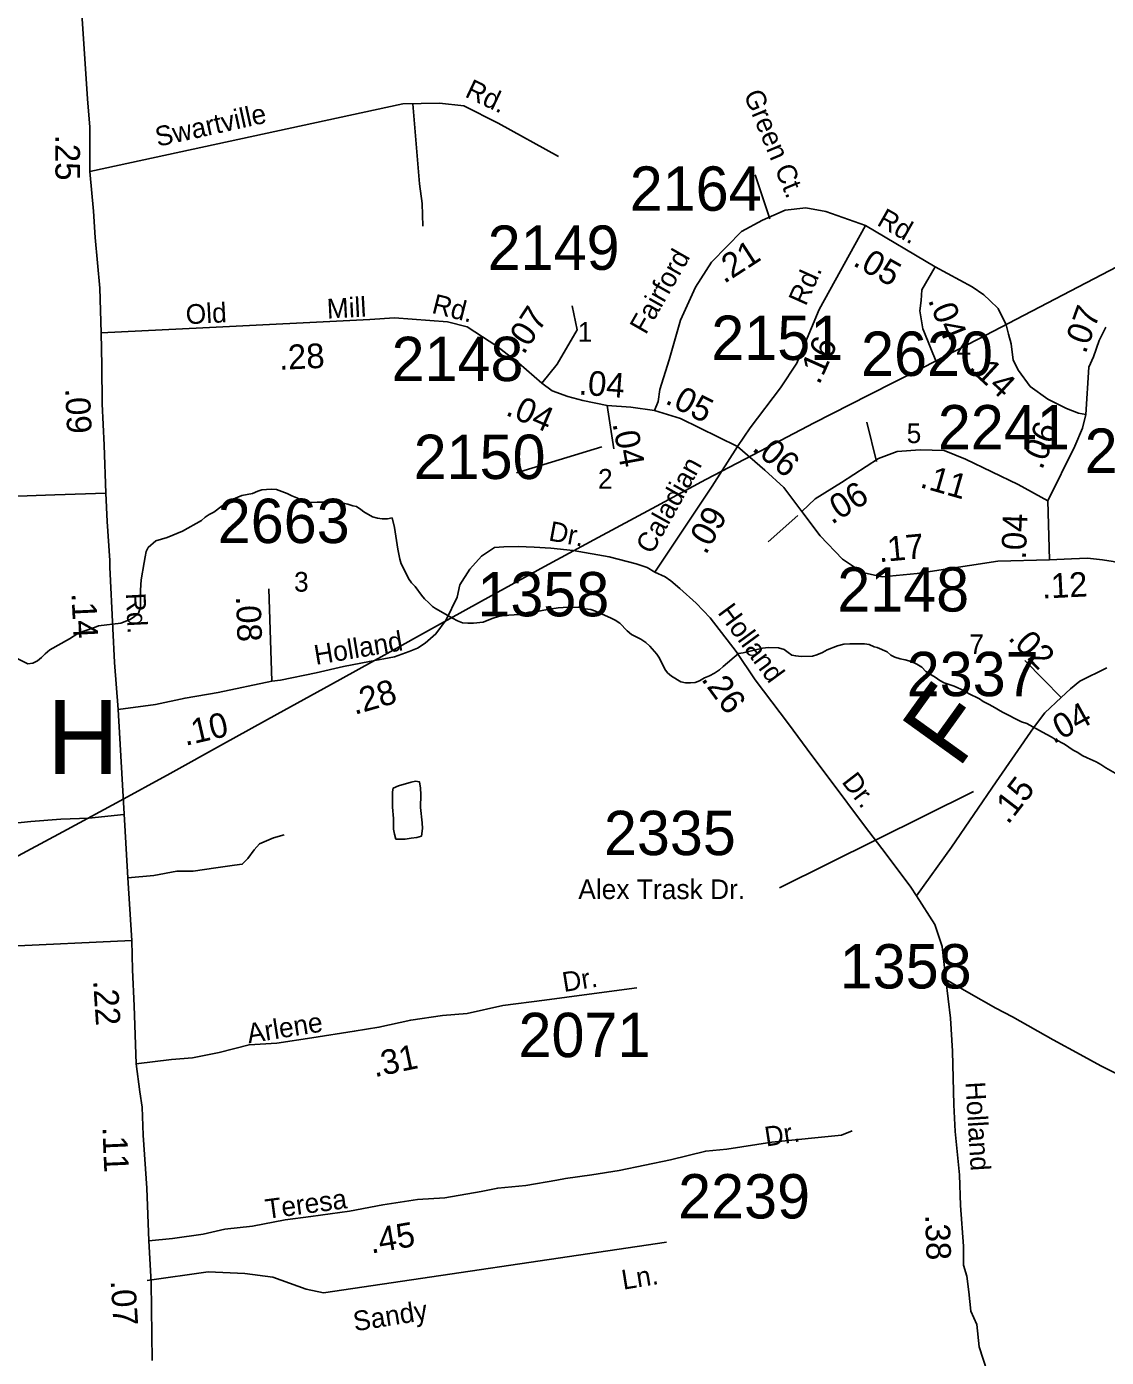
# Model space of a CAD drawing. Extents: x 1945482 to 2853149, y 66427 to 1015778.
# Drawn here: x 2325412 to 2329008, y 199904 to 204335 of the extents above; entities that cross this region are included whole.
import ezdxf

# ---------------------------------------------------------------- set-up
doc = ezdxf.new("R2010")
doc.units = 0
for name, color, linetype in [('Old_Level_10', 7, 'Continuous'), ('Old_Level_11', 7, 'Continuous'), ('Old_Level_17', 7, 'Continuous'), ('Old_Level_22', 7, 'Continuous'), ('Old_Level_29', 7, 'Continuous'), ('Old_Level_3', 7, 'Continuous'), ('Old_Level_32', 7, 'Continuous'), ('Old_Level_35', 7, 'Continuous'), ('Old_Level_59', 7, 'Continuous'), ('Old_Level_60', 7, 'Continuous'), ('Old_Level_7', 7, 'Continuous'), ('Old_Level_8', 7, 'Continuous')]:
    doc.layers.add(name, color=color, linetype=linetype)

msp = doc.modelspace()

# ---------------------------------------------------------------- linework, layer by layer
at = {"layer": 'Old_Level_11'}
for points in [[(2327043.6, 202848.9), (2327327.4, 202935.6)], [(2327919.9, 201467.7), (2328565.7, 201788.1)]]:
    msp.add_lwpolyline(points, dxfattribs=at)
at = {"layer": 'Old_Level_29'}
for points in [[(2325660.4, 203315.5), (2325655.7, 203464.2), (2325641.1, 203632.5), (2325635.7, 203720.3), (2325623.4, 203852.2), (2325622.8, 204000.2), (2325615.2, 204094), (2325596.4, 204377.7), (2325591, 204453.7), (2325587.8, 204547.2)], [(2325675.7, 202781), (2325671, 202940.8), (2325664.5, 203078.8), (2325662.4, 203206.8), (2325660.4, 203315.5)], [(2325717.4, 202060.7), (2325705.3, 202217.4), (2325699.4, 202331.2), (2325689.9, 202535), (2325689.6, 202557), (2325681.2, 202687), (2325675.7, 202781)], [(2325777.7, 200881), (2325770.8, 201074.2), (2325764.8, 201194.2), (2325763.2, 201292.2), (2325749.5, 201499.9), (2325717.4, 202060.7)], [(2325819.3, 200291.9), (2325812.7, 200467.3), (2325801, 200643.6), (2325796.9, 200736.8), (2325789, 200787.7), (2325777.7, 200881)], [(2325831, 199893.2), (2325827.4, 200152.9), (2325819.3, 200291.9)]]:
    msp.add_lwpolyline(points, dxfattribs=at)
at = {"layer": 'Old_Level_3'}
msp.add_lwpolyline([(2329121.3, 203576.5), (2328940.6, 203481.4), (2328759.8, 203386.8), (2328578.9, 203292.8), (2328397.7, 203199.7), (2328216.2, 203107.6), (2328035.1, 203015.1), (2327854.6, 202921.4), (2327674.7, 202826.6), (2327495.2, 202730.7), (2327316.1, 202634.1), (2327137.4, 202536.8), (2326959, 202438.9), (2326780.7, 202340.7), (2326602.6, 202242.1), (2326424.5, 202143.5), (2326246.5, 202044.9), (2326068.3, 201946.5), (2325890, 201848.4), (2325711.5, 201750.7), (2325532.7, 201653.6), (2325353.6, 201557.3)], dxfattribs=at)
at = {"layer": 'Old_Level_32'}
for p, q in [((2327345.7, 203072.7), (2327367.3, 202929.4)), ((2328818.9, 202558.8), (2328813.4, 202755.2)), ((2326229, 202154.9), (2326218.7, 202462.9))]:
    msp.add_line(p, q, dxfattribs=at)
for points in [[(2327503.5, 203057), (2327515.8, 203086.3), (2327521.2, 203126.9), (2327551.8, 203225.1), (2327589.7, 203356.8), (2327639.3, 203466.9), (2327693.4, 203549.9), (2327745.7, 203604.1), (2327792.6, 203652.8), (2327863.3, 203689.8), (2327938.7, 203724.1), (2328007.2, 203731.3), (2328073.9, 203719.5), (2328205.7, 203672.1)], [(2327780.1, 202936.8), (2327822.1, 202999.1), (2327922.5, 203132.2), (2327977.7, 203213.8), (2328000.2, 203270.3), (2328051.4, 203392.7), (2328205.7, 203672.1)], [(2328205.7, 203672.1), (2328437.8, 203534.5)], [(2328437.8, 203534.5), (2328393.5, 203458.4), (2328391.7, 203422.3), (2328387.2, 203388.1), (2328397.3, 203328.1)], [(2328437.8, 203534.5), (2328560.9, 203468.4), (2328599.6, 203442.2), (2328620, 203422.7), (2328648, 203396.5), (2328674.1, 203341.5), (2328682.2, 203310.8), (2328691.2, 203278.3), (2328697.9, 203224.4), (2328715.6, 203189.9), (2328753.8, 203136.9), (2328813.3, 203094.5), (2328874.7, 203062.9), (2328915.2, 203047.6), (2328939, 203043.2)], [(2327128.1, 203147.5), (2327179.4, 203211.2), (2327245.3, 203325.3), (2327229, 203404.7)], [(2325660.4, 203315.5), (2325999.3, 203331.6), (2326555.2, 203360), (2326637.7, 203365.4), (2326813.5, 203351.9), (2326879.8, 203335.6), (2326978.5, 203270.7), (2327051.4, 203213.9), (2327128.1, 203147.5)], [(2328939, 203043.2), (2328949.3, 203200.3), (2328964.6, 203235.5), (2328983.6, 203289.6), (2329006.1, 203333.8)], [(2327128.1, 203147.5), (2327162.3, 203121.9), (2327214.1, 203103.5), (2327264.6, 203090), (2327345.7, 203072.7)], [(2327345.7, 203072.7), (2327424.7, 203067.2), (2327503.5, 203057)], [(2327503.5, 203057), (2327589.7, 203029.5), (2327780.1, 202936.8)], [(2328813.4, 202755.2), (2328902.4, 202937.3), (2328927.9, 202997.3), (2328939, 203043.2)], [(2327504, 202518.4), (2327695.8, 202804.1), (2327780.1, 202936.8)], [(2327780.1, 202936.8), (2327870.3, 202858.3), (2327933.8, 202800.5), (2327993.8, 202720.1)], [(2327993.8, 202720.1), (2328038.5, 202762), (2328126.1, 202816.8), (2328248.9, 202897.1), (2328311.1, 202920.2), (2328388.2, 202925.6), (2328468, 202922.9), (2328538.3, 202894.4), (2328714.2, 202810.5), (2328813.4, 202755.2)], [(2325675.7, 202781), (2325506.2, 202776.2), (2325352.4, 202769.7)], [(2327993.8, 202720.1), (2328055.2, 202638.7), (2328129, 202561.5), (2328195.4, 202517.3), (2328261.1, 202502.7), (2328377.9, 202513.6), (2328646.5, 202554.7), (2328818.9, 202558.8)], [(2327504, 202518.4), (2327479.2, 202533.6), (2327442.3, 202546), (2327352.8, 202569.4), (2327232, 202590.3), (2327158.1, 202597.7), (2327102.7, 202601.4), (2327049.7, 202603.9), (2327001.6, 202602.7), (2326970.8, 202600.2), (2326927.7, 202571.8), (2326888.2, 202528.7), (2326855, 202475.7), (2326846.3, 202435), (2326809.9, 202359.4), (2326775.1, 202312.4), (2326740.1, 202281.9), (2326714.1, 202265.1), (2326686.7, 202254.4), (2326637.9, 202236.1), (2326554, 202220.9), (2326468, 202204.1), (2326376.5, 202182.7), (2326257.6, 202158.3), (2326229, 202154.9)], [(2328818.9, 202558.8), (2328891.3, 202562.9), (2328945.5, 202564.3), (2328995.2, 202559.8), (2329030.3, 202554.1), (2329182.1, 202519.6), (2329407.4, 202423.9)], [(2328376.2, 201440.1), (2328357, 201469.7), (2328274.5, 201579.4), (2328202.2, 201673.5), (2328088.6, 201827.1), (2328027.6, 201907.6), (2327949.9, 202013), (2327839, 202160), (2327775.3, 202254.4), (2327688.7, 202365.9), (2327641.9, 202415.3), (2327587.7, 202463.3), (2327558.1, 202489.2), (2327538.4, 202502.8), (2327504, 202518.4)], [(2328857, 202100.6), (2328798.3, 202160.9), (2328736.9, 202224.1)], [(2329009.8, 202199.3), (2328919.9, 202155.7), (2328889, 202129.9), (2328857, 202100.6)], [(2326229, 202154.9), (2326050.2, 202117.1), (2325940.4, 202098.8), (2325841.3, 202077.4), (2325717.4, 202060.7)], [(2328857, 202100.6), (2328803.3, 202049.6), (2328764.8, 202000.4), (2328640.7, 201819.6), (2328491.7, 201602.4), (2328376.2, 201440.1)], [(2328684, 199512.2), (2328661.8, 199649.1), (2328611, 199857.2), (2328583.8, 199939), (2328576.3, 200013.7), (2328556.5, 200058.1), (2328550.3, 200121.6), (2328542.9, 200173.6), (2328531.7, 200210.8), (2328531.7, 200274.1), (2328521.8, 200409.7), (2328519.3, 200511.4), (2328504.5, 200656.2), (2328499.5, 200744.3), (2328495.8, 200923.7), (2328488.4, 201032.8), (2328473, 201161.9), (2328460.7, 201271.4), (2328450, 201305.5), (2328437.1, 201344.8), (2328376.2, 201440.1)], [(2325777.7, 200881), (2325894.7, 200895.4), (2325965.2, 200901.3), (2326053.3, 200918.9), (2326153.1, 200944.4), (2326245.1, 200950.3), (2326362.6, 200967.9), (2326503.5, 200989.5), (2326585.7, 201003.2), (2326691.4, 201026.7), (2326797.2, 201042.3), (2326879.4, 201048.2), (2326998.4, 201075.4), (2327136.4, 201093.1), (2327286.1, 201113.6), (2327444.7, 201134.2)], [(2325819.3, 200291.9), (2325897.9, 200299.8), (2326000.6, 200314.5), (2326072.1, 200330.2), (2326165.1, 200340.9), (2326273.7, 200361.5), (2326358.9, 200373.3), (2326488.1, 200390.9), (2326599.1, 200411.5), (2326713.6, 200429.1), (2326805.2, 200435), (2326925.6, 200455.5), (2326981.4, 200467.3), (2327074.7, 200476.1), (2327177.5, 200493.7), (2327206.9, 200499.6), (2327295, 200511.3), (2327386, 200526), (2327556.3, 200561.3), (2327673.7, 200590.7), (2327744.2, 200596.5), (2327894, 200620.1), (2328125.9, 200643.6), (2328161.2, 200658.2)]]:
    msp.add_lwpolyline(points, dxfattribs=at)
at = {"layer": 'Old_Level_35'}
for p, q in [((2328210, 203017.7), (2328242.9, 202886.2)), ((2327980.1, 202707.2), (2327881.5, 202619.5))]:
    msp.add_line(p, q, dxfattribs=at)
for points in [[(2327183.4, 203902.3), (2326982.4, 204013.1), (2326868.8, 204071.4), (2326787.2, 204080.1), (2326664.9, 204077.2), (2325623.4, 203852.2)], [(2326732.3, 203670.1), (2326729.3, 203746), (2326720.7, 203811.7), (2326699, 204078)], [(2327838.8, 203841.1), (2327887.5, 203694.9)], [(2328441.8, 203216.8), (2328400.1, 203321.1), (2328397.3, 203328.1)], [(2325735.9, 201711.8), (2325620, 201699.4), (2325526.1, 201695.7), (2325426.3, 201687.7), (2325362.6, 201681.2), (2325288.7, 201676.3), (2325214.7, 201675.4), (2325124.6, 201677.8)], [(2326270.5, 201643.2), (2326234.8, 201633.8), (2326187.6, 201613.9), (2326170.4, 201593.2), (2326149.5, 201564.4), (2326130.3, 201545.6), (2326104.4, 201542.6), (2326042.7, 201534.1), (2325967.1, 201523.1), (2325913.1, 201523), (2325835.6, 201507.9), (2325749.5, 201499.9)], [(2324479.5, 201232.1), (2325763.2, 201292.2)], [(2330113.5, 200288.3), (2329971, 200355.5), (2329909.8, 200385.1), (2329850.3, 200422.7), (2329776.9, 200455.8), (2329600.9, 200556.9), (2329420.8, 200657.8), (2329271.9, 200727.9), (2329132.9, 200802.4), (2328990, 200874.8), (2328920.5, 200912), (2328830.6, 200960.5), (2328695.5, 201037.1), (2328640.3, 201066.9), (2328550.2, 201117.4), (2328473, 201161.9)], [(2327543.1, 200287.7), (2326401.2, 200118.6), (2326343, 200130.3), (2326232.3, 200171.1), (2326139.1, 200182.7), (2326016.7, 200188.6)], [(2326016.7, 200188.6), (2325814.2, 200159.6)]]:
    msp.add_lwpolyline(points, dxfattribs=at)
at = {"layer": 'Old_Level_59'}
for points in [[(2325725.7, 202348.4), (2325757.5, 202361), (2325771.5, 202370.1), (2325784.5, 202382), (2325791.2, 202400.2), (2325791.5, 202457.9), (2325794, 202492.2), (2325804.2, 202550.8), (2325806.7, 202569.8), (2325810.5, 202586.6), (2325817.2, 202600.1), (2325842.5, 202622.2), (2325880.2, 202633.9), (2325931, 202654.7), (2325994.5, 202690.6), (2326006.5, 202701.5), (2326020, 202710.2), (2326035.5, 202718), (2326063.7, 202739.6), (2326094.5, 202759.4), (2326129.5, 202773.9), (2326165, 202780.6), (2326182, 202788.2), (2326195.5, 202792.3), (2326227, 202794.1), (2326245, 202793.2), (2326279.5, 202780.2), (2326295.7, 202772.5), (2326312.5, 202765.7), (2326326.5, 202758.1), (2326343.7, 202752.1), (2326362, 202750.2), (2326379.7, 202751.3), (2326432.5, 202751.6), (2326466, 202747.5), (2326482.5, 202744.4), (2326499.2, 202738.9), (2326511, 202737), (2326525, 202726.4), (2326535.5, 202719.6), (2326564.5, 202702.9), (2326580.5, 202698.2), (2326596, 202695.8), (2326614, 202696.1), (2326629.2, 202699.1), (2326637, 202667.1), (2326648.7, 202594.8), (2326655.7, 202561), (2326660, 202546.5), (2326667.7, 202532), (2326684.2, 202496.6), (2326694.2, 202482.9), (2326706.7, 202470.1), (2326727.7, 202441.3), (2326737.7, 202429.3), (2326751.7, 202416.4), (2326763.5, 202404.1), (2326774.2, 202396.7), (2326830.5, 202364.7)], [(2326830.5, 202364.7), (2326847, 202356.6), (2326863.5, 202349.6), (2326882, 202348), (2326900.5, 202348.2), (2326932.7, 202351.5), (2326962.5, 202363.9), (2326983.5, 202370.8), (2327001.5, 202374.2), (2327052.5, 202377.5), (2327085.2, 202384.7), (2327106.2, 202386.7), (2327147, 202394), (2327182.7, 202399.2), (2327199, 202400.4), (2327250.7, 202401.2), (2327271, 202396.6), (2327291, 202394.4), (2327306.5, 202388.3), (2327358.5, 202365.5), (2327372.2, 202358.4), (2327388, 202348.6), (2327412.2, 202323.3), (2327426.5, 202310.2), (2327457.5, 202295), (2327474.5, 202283.6), (2327487.2, 202271.5), (2327511.2, 202245.4), (2327520, 202232.2), (2327538, 202195.7), (2327547, 202183), (2327559.5, 202171.9), (2327591, 202152.6), (2327606.5, 202149.9), (2327623.2, 202149.3), (2327639.2, 202150.4), (2327653, 202156.7), (2327670.2, 202166.1), (2327686.7, 202173), (2327703.5, 202182), (2327719.5, 202192.8), (2327731.5, 202204.5), (2327782.5, 202247.5)], [(2325725.7, 202348.4), (2325652, 202340), (2325638.5, 202334.1), (2325602.5, 202321.8), (2325583.2, 202313.9), (2325555, 202296.1), (2325490, 202259.8), (2325473.7, 202246.8), (2325462.5, 202234.1), (2325448.5, 202222.7), (2325432.7, 202215.3), (2325416.7, 202213.4), (2325359, 202241.6)], [(2327782.5, 202247.5), (2327798, 202250), (2327863, 202265), (2327883, 202267), (2327916.7, 202266.8), (2327934.7, 202260.8), (2327948, 202250.4), (2327960.7, 202242.2), (2327973.5, 202239.5), (2327992, 202237.6), (2328029.5, 202238.8), (2328044, 202243.2), (2328062.2, 202251.1), (2328078, 202260.1), (2328112.5, 202273), (2328133.2, 202278), (2328153.5, 202279.8), (2328202, 202280.1), (2328218, 202277), (2328235, 202269.1), (2328245, 202267.1), (2328277.7, 202252.5), (2328290.5, 202241.8), (2328303.5, 202234.9), (2328321, 202229.5), (2328338.2, 202225.9), (2328358.2, 202220.6), (2328377.2, 202212.3), (2328393.5, 202202.3), (2328407, 202188), (2328424.5, 202176.2), (2328438.2, 202168.6), (2328453.5, 202158), (2328468, 202150.1), (2328484.2, 202144), (2328501, 202139.1), (2328536, 202123.2), (2328549.2, 202113.8), (2328585, 202096.8), (2328597.7, 202087.6), (2328615.5, 202079.1), (2328629.5, 202070.4), (2328662.2, 202052.1), (2328725.7, 202019.8), (2328742.7, 202014.4), (2328794.7, 201985.2)], [(2328794.7, 201985.2), (2328824.5, 201970), (2328838.2, 201961.4), (2328868.2, 201945.9), (2328897.7, 201925.9), (2328913, 201918.3), (2328927.7, 201908.3), (2328943.5, 201899.8), (2328973.5, 201886.7), (2328990, 201877.4), (2329005.7, 201866.9), (2329037.5, 201849.4)]]:
    msp.add_lwpolyline(points, dxfattribs=at)
at = {"layer": 'Old_Level_60'}
msp.add_lwpolyline([(2326642, 201628.8), (2326637, 201645.5), (2326634.5, 201662.1), (2326634, 201697.7), (2326631.2, 201735.7), (2326630.5, 201770.3), (2326630.5, 201786.3), (2326632.7, 201798.6), (2326651, 201806.9), (2326692.5, 201819), (2326707.7, 201822.2), (2326721, 201820.1), (2326724, 201799.2), (2326725.2, 201778), (2326724.5, 201735), (2326730, 201683.8), (2326730.5, 201665.2), (2326727.2, 201639.2), (2326711.5, 201634.6), (2326692.7, 201632.8), (2326672.5, 201629.7), (2326642, 201628.8)], dxfattribs=at)

# ---------------------------------------------------------------- texts
at = {"layer": 'Old_Level_10'}
for s, rotation, p in [('Rd.', 334.7188, (2326868.6, 204102.7)), ('Green Ct.', 292.6664, (2327799, 204108.9)), ('Swartville', 12.4698, (2325848.7, 203934.4)), ('Ln.', 9.0787, (2327399.1, 200128.9)), ('Sandy ', 9.0787, (2326505.2, 199990.4))]:
    msp.add_text(s, height=65.62, rotation=rotation, dxfattribs=at).set_placement(p)
at = {"layer": 'Old_Level_11'}
for s, rotation, p in [('Rd.', 330.5193, (2328240.5, 203675.6)), ('Fairford', 60.2742, (2327474.1, 203306.5)), ('Rd.', 65.8711, (2328006.9, 203401.6)), ('Mill', 2.975, (2326413.7, 203362.3)), ('Rd.', 345.9916, (2326758.4, 203382)), ('Old', 2.975, (2325943.8, 203343.5)), ('Caladian', 60.8849, (2327494.8, 202574.8)), ('Dr.', 349.4108, (2327148, 202624.3)), ('Holland', 306.2759, (2327711.3, 202383.6)), ('Holland', 9.5548, (2326375.5, 202209.3)), ('Dr.', 307.6752, (2328124.3, 201819.5)), ('Dr.', 9.1015, (2327201.7, 201120.1)), ('Arlene', 9.1015, (2326151.7, 200949.1)), ('Holland', 273.3853, (2328538.7, 200820)), ('Dr.', 8.7906, (2327875.2, 200605.5)), ('Teresa', 7.6251, (2326211.6, 200364.4))]:
    msp.add_text(s, height=65.62, rotation=rotation, dxfattribs=at).set_placement(p)
for s, height, p in [('1', 65.6, (2327247.6, 203285.3)), ('4', 65.6, (2328508.4, 203227.8)), ('5', 65.6, (2328342.9, 202948)), ('2', 65.6, (2327315.1, 202796.2)), ('3', 65.6, (2326302.9, 202453.3)), ('7', 65.6, (2328551.5, 202245.2)), ('Alex Trask Dr.', 65.617, (2327249.4, 201429.6))]:
    msp.add_text(s, height=height, dxfattribs=at).set_placement(p)
at = {"layer": 'Old_Level_17'}
for s, rotation, p in [('.25', 270.2578, (2325507.8, 203974.6)), ('.21', 32.9257, (2327735, 203477.2)), ('.05', 330.5193, (2328160.3, 203541.5)), ('.07', 56.842, (2327067.6, 203239.6)), ('.04', 291.786, (2328412.9, 203424.3)), ('.07', 70.2179, (2328938.5, 203242.6)), ('.16', 65.8711, (2328051.7, 203139.6)), ('.28', 2.6345, (2326254, 203191.8)), ('.14', 317.3425, (2328545.6, 203196)), ('.04', 355.5977, (2327248.9, 203110)), ('.09', 272.6845, (2325540.6, 203129.7)), ('.05', 332.951, (2327535, 203081.9)), ('.04', 336.7023, (2327003.9, 203043)), ('.04', 280.4295, (2327363.2, 203012.8)), ('.06', 67.7457, (2328793.5, 202856.2)), ('.06', 320.6884, (2327824.7, 202925.9)), ('.11', 344.0431, (2328383.9, 202802)), ('.06', 32.0256, (2328093.5, 202675.3)), ('.09', 60.8849, (2327674.2, 202573.3)), ('.04', 87.7559, (2328739.7, 202559.6)), ('.17', 5.36, (2328251.8, 202551.2)), ('.12', 2.8573, (2328794.5, 202430.1)), ('.14', 272.6635, (2325561.8, 202448.1)), ('.08', 271.9197, (2326109.6, 202437.3)), ('.02', 314.1816, (2328677.7, 202297.1)), ('.28', 16.1854, (2326504.6, 202042.7)), ('.26', 306.2759, (2327656.8, 202161.6)), ('.04', 28.6292, (2328831.4, 201944.8)), ('.10', 13.0416, (2325940.9, 201939.7)), ('.15', 52.366, (2328680.5, 201675.3)), ('.22', 273.7565, (2325633.9, 201158.3)), ('.31', 11.8889, (2326571.3, 200836.2)), ('.11', 272.5, (2325664.7, 200670.3)), ('.45', 9.8062, (2326560.2, 200249.2)), ('.38', 271.8608, (2328404.3, 200378.4)), ('.07', 273.7484, (2325692.1, 200158.7))]:
    msp.add_text(s, height=82.02, rotation=rotation, dxfattribs=at).set_placement(p)
at = {"layer": 'Old_Level_22'}
msp.add_text('F', height=246.1, rotation=54.2773, dxfattribs=at).set_placement((2328514.4, 201859.5))
msp.add_text('H', height=246.1, dxfattribs=at).set_placement((2325481.5, 201846))
at = {"layer": 'Old_Level_7'}
msp.add_text('Rd.', height=65.62, rotation=272.9589, dxfattribs=at).set_placement((2325742.6, 202447.8))
at = {"layer": 'Old_Level_8'}
for s, p in [('2164', (2327420.8, 203721.6)), ('2149', (2326947.7, 203524.9)), ('2151', (2327692.3, 203224.8)), ('2148', (2326627.7, 203154.5)), ('2620', (2328191.1, 203171.7)), ('2241', (2328446.8, 202927.1)), ('2242', (2328935.5, 202848.9)), ('2150', (2326701.2, 202828.4)), ('2663', (2326049, 202615.1)), ('1358', (2326913.5, 202371.1)), ('2148', (2328111.8, 202387.1)), ('2337', (2328343.2, 202105.3)), ('2335', (2327334.8, 201576)), ('1358', (2328120, 201132.1)), ('2071', (2327050.4, 200903.4)), ('2239', (2327582, 200366.3))]:
    msp.add_text(s, height=147.64, dxfattribs=at).set_placement(p)

doc.saveas('drawing.dxf')
